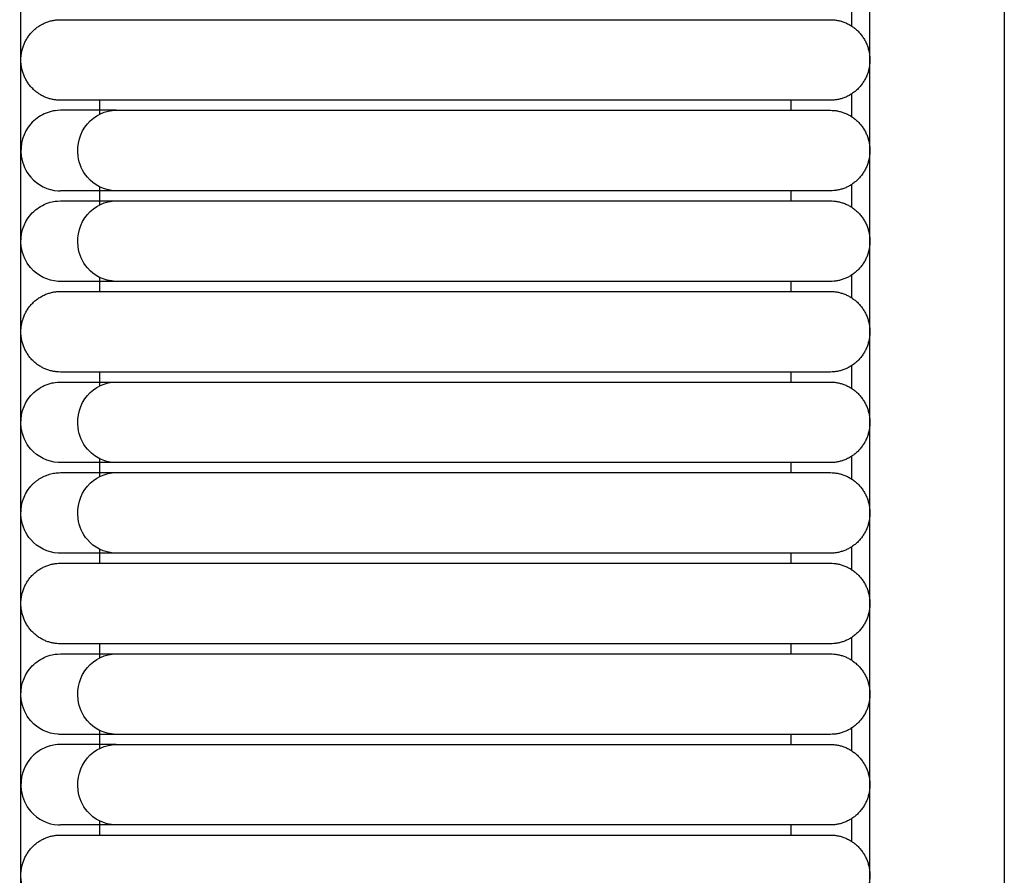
# Model space of a CAD drawing. Header units: millimetres. Extents: x -31695 to -19845, y -5614 to 7253.
# Tile 337 of 432: x -25814 to -25764, y 4943 to 4986. Entities that reach past the tile are written whole.
import ezdxf

# ---------------------------------------------------------------- set-up
doc = ezdxf.new("R2010")
doc.units = ezdxf.units.MM
doc.layers.add('2d', color=7, linetype='Continuous', true_color=0x000000)

msp = doc.modelspace()

# ---------------------------------------------------------------- linework, layer by layer
at = {"layer": '2d', "linetype": 'Continuous', "lineweight": -3}
for points, degree in [([(-25813.959, 4677.247), (-25813.959, 5052.785), (-25813.959, 5428.322)], 2), ([(-25771.146, 4697.546), (-25771.146, 5052.785), (-25771.146, 5408.023)], 2), ([(-25764.368, 5017.84), (-25764.368, 4936.049), (-25764.368, 4854.681), (-25764.368, 4786.528)], 3), ([(-25772.072, 4987.127), (-25772.072, 4986.748), (-25772.072, 4986.369), (-25772.072, 4985.99)], 3), ([(-25797.57, 4986.304), (-25788.838, 4986.304), (-25780.107, 4986.304)], 2), ([(-25772.072, 4982.559), (-25772.072, 4982.18), (-25772.072, 4981.801), (-25772.072, 4981.422)], 3), ([(-25809.977, 4981.545), (-25809.977, 4981.895), (-25809.977, 4982.245)], 2), ([(-25780.107, 4982.245), (-25788.838, 4982.245), (-25797.57, 4982.245)], 2), ([(-25775.129, 4982.245), (-25775.129, 4981.991), (-25775.129, 4981.737)], 2), ([(-25797.57, 4981.737), (-25788.838, 4981.737), (-25780.107, 4981.737)], 2), ([(-25812.077, 4977.68), (-25812.043, 4977.679), (-25812.009, 4977.678), (-25811.974, 4977.677)], 3), ([(-25811.676, 4977.677), (-25811.864, 4977.677), (-25811.962, 4977.677), (-25811.967, 4977.678)], 3), ([(-25809.977, 4976.977), (-25809.977, 4977.423), (-25809.977, 4977.869)], 2), ([(-25780.107, 4977.677), (-25788.838, 4977.677), (-25797.57, 4977.677)], 2), ([(-25775.129, 4977.677), (-25775.129, 4977.423), (-25775.129, 4977.17)], 2), ([(-25772.072, 4977.992), (-25772.072, 4977.613), (-25772.072, 4977.234), (-25772.072, 4976.855)], 3), ([(-25797.57, 4977.17), (-25788.838, 4977.17), (-25780.107, 4977.17)], 2), ([(-25809.977, 4972.602), (-25809.977, 4972.952), (-25809.977, 4973.302)], 2), ([(-25772.072, 4973.425), (-25772.072, 4973.046), (-25772.072, 4972.667), (-25772.072, 4972.288)], 3), ([(-25811.974, 4973.11), (-25812.009, 4973.111), (-25812.043, 4973.112), (-25812.077, 4973.113)], 3), ([(-25811.676, 4973.11), (-25811.864, 4973.11), (-25811.962, 4973.11), (-25811.967, 4973.11)], 3), ([(-25797.57, 4973.11), (-25798.436, 4973.11), (-25799.306, 4973.11), (-25800.158, 4973.11)], 3), ([(-25780.107, 4973.11), (-25788.838, 4973.11), (-25797.57, 4973.11)], 2), ([(-25775.129, 4973.11), (-25775.129, 4972.856), (-25775.129, 4972.602)], 2), ([(-25797.57, 4972.602), (-25788.838, 4972.602), (-25780.107, 4972.602)], 2), ([(-25772.072, 4968.857), (-25772.072, 4968.478), (-25772.072, 4968.099), (-25772.072, 4967.72)], 3), ([(-25809.977, 4967.842), (-25809.977, 4968.192), (-25809.977, 4968.542)], 2), ([(-25780.107, 4968.542), (-25788.838, 4968.542), (-25797.57, 4968.542)], 2), ([(-25775.129, 4968.542), (-25775.129, 4968.289), (-25775.129, 4968.035)], 2), ([(-25797.57, 4968.035), (-25788.838, 4968.035), (-25780.107, 4968.035)], 2), ([(-25772.072, 4964.29), (-25772.072, 4963.911), (-25772.072, 4963.532), (-25772.072, 4963.153)], 3), ([(-25811.974, 4963.975), (-25812.009, 4963.976), (-25812.043, 4963.977), (-25812.077, 4963.978)], 3), ([(-25811.676, 4963.975), (-25811.864, 4963.975), (-25811.962, 4963.975), (-25811.967, 4963.976)], 3), ([(-25809.977, 4963.275), (-25809.977, 4963.721), (-25809.977, 4964.167)], 2), ([(-25797.57, 4963.975), (-25798.436, 4963.975), (-25799.306, 4963.975), (-25800.158, 4963.975)], 3), ([(-25780.107, 4963.975), (-25788.838, 4963.975), (-25797.57, 4963.975)], 2), ([(-25775.129, 4963.975), (-25775.129, 4963.721), (-25775.129, 4963.468)], 2), ([(-25813.029, 4963.153), (-25812.989, 4963.177), (-25812.948, 4963.201), (-25812.908, 4963.225)], 3), ([(-25812.908, 4963.225), (-25812.866, 4963.245), (-25812.824, 4963.266), (-25812.782, 4963.287)], 3), ([(-25812.782, 4963.287), (-25812.739, 4963.305), (-25812.696, 4963.323), (-25812.653, 4963.341)], 3), ([(-25812.653, 4963.341), (-25812.609, 4963.356), (-25812.564, 4963.371), (-25812.52, 4963.386)], 3), ([(-25812.52, 4963.386), (-25812.475, 4963.398), (-25812.43, 4963.41), (-25812.385, 4963.421)], 3), ([(-25812.385, 4963.421), (-25812.339, 4963.43), (-25812.293, 4963.438), (-25812.247, 4963.447)], 3), ([(-25812.247, 4963.447), (-25812.201, 4963.452), (-25812.154, 4963.457), (-25812.108, 4963.462)], 3), ([(-25812.108, 4963.462), (-25812.061, 4963.464), (-25812.015, 4963.466), (-25811.968, 4963.468)], 3), ([(-25797.57, 4963.468), (-25788.838, 4963.468), (-25780.107, 4963.468)], 2), ([(-25813.456, 4962.787), (-25813.424, 4962.821), (-25813.391, 4962.856), (-25813.359, 4962.89)], 3), ([(-25813.359, 4962.89), (-25813.324, 4962.922), (-25813.29, 4962.954), (-25813.255, 4962.986)], 3), ([(-25813.255, 4962.986), (-25813.219, 4963.015), (-25813.182, 4963.044), (-25813.145, 4963.073)], 3), ([(-25813.145, 4963.073), (-25813.106, 4963.1), (-25813.068, 4963.127), (-25813.029, 4963.153)], 3), ([(-25772.072, 4959.723), (-25772.072, 4959.344), (-25772.072, 4958.964), (-25772.072, 4958.585)], 3), ([(-25811.974, 4959.408), (-25812.009, 4959.409), (-25812.043, 4959.41), (-25812.077, 4959.411)], 3), ([(-25811.676, 4959.408), (-25811.864, 4959.408), (-25811.962, 4959.408), (-25811.967, 4959.408)], 3), ([(-25809.977, 4958.9), (-25809.977, 4959.25), (-25809.977, 4959.6)], 2), ([(-25797.57, 4959.408), (-25798.436, 4959.408), (-25799.306, 4959.408), (-25800.158, 4959.408)], 3), ([(-25780.107, 4959.408), (-25788.838, 4959.408), (-25797.57, 4959.408)], 2), ([(-25775.129, 4959.408), (-25775.129, 4959.154), (-25775.129, 4958.9)], 2), ([(-25797.57, 4958.9), (-25788.838, 4958.9), (-25780.107, 4958.9)], 2), ([(-25809.977, 4954.14), (-25809.977, 4954.49), (-25809.977, 4954.84)], 2), ([(-25780.107, 4954.84), (-25788.838, 4954.84), (-25797.57, 4954.84)], 2), ([(-25775.129, 4954.84), (-25775.129, 4954.587), (-25775.129, 4954.333)], 2), ([(-25772.072, 4955.155), (-25772.072, 4954.776), (-25772.072, 4954.397), (-25772.072, 4954.018)], 3), ([(-25797.57, 4954.333), (-25788.838, 4954.333), (-25780.107, 4954.333)], 2), ([(-25809.977, 4949.573), (-25809.977, 4950.019), (-25809.977, 4950.465)], 2), ([(-25772.072, 4950.588), (-25772.072, 4950.209), (-25772.072, 4949.83), (-25772.072, 4949.451)], 3), ([(-25811.974, 4950.273), (-25812.009, 4950.274), (-25812.043, 4950.275), (-25812.077, 4950.276)], 3), ([(-25811.676, 4950.273), (-25811.864, 4950.273), (-25811.962, 4950.273), (-25811.967, 4950.273)], 3), ([(-25797.57, 4950.273), (-25798.436, 4950.273), (-25799.306, 4950.273), (-25800.158, 4950.273)], 3), ([(-25780.107, 4950.273), (-25788.838, 4950.273), (-25797.57, 4950.273)], 2), ([(-25775.129, 4950.273), (-25775.129, 4950.019), (-25775.129, 4949.766)], 2), ([(-25797.57, 4949.766), (-25788.838, 4949.766), (-25780.107, 4949.766)], 2), ([(-25809.977, 4945.198), (-25809.977, 4945.548), (-25809.977, 4945.898)], 2), ([(-25772.072, 4946.021), (-25772.072, 4945.641), (-25772.072, 4945.262), (-25772.072, 4944.883)], 3), ([(-25812.077, 4945.709), (-25812.043, 4945.708), (-25812.009, 4945.707), (-25811.974, 4945.706)], 3), ([(-25811.676, 4945.706), (-25811.864, 4945.706), (-25811.962, 4945.706), (-25811.967, 4945.706)], 3), ([(-25797.57, 4945.706), (-25799.174, 4945.706), (-25800.791, 4945.706), (-25802.283, 4945.706)], 3), ([(-25780.107, 4945.706), (-25788.838, 4945.706), (-25797.57, 4945.706)], 2), ([(-25775.129, 4945.706), (-25775.129, 4945.452), (-25775.129, 4945.198)], 2), ([(-25797.57, 4945.198), (-25788.838, 4945.198), (-25780.107, 4945.198)], 2)]:
    msp.add_open_spline(points, degree=degree, dxfattribs=at)
for points, weights in [([(-25813.959, 4984.274), (-25813.959, 4986.304), (-25811.968, 4986.304)], [0.999999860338, 0.707106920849, 0.999999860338]), ([(-25811.968, 4986.304), (-25811.968, 4986.304), (-25809.161, 4986.304)], [0.999999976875, 0.951503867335, 0.919067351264]), ([(-25773.137, 4986.304), (-25771.146, 4986.304), (-25771.146, 4984.274)], [0.999999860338, 0.707106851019, 1]), ([(-25811.968, 4982.245), (-25813.959, 4982.245), (-25813.959, 4984.274)], [1, 0.707106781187, 1]), ([(-25771.146, 4984.274), (-25771.146, 4982.245), (-25773.137, 4982.245)], [1, 0.707106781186, 1]), ([(-25809.161, 4982.245), (-25811.968, 4982.245), (-25811.968, 4982.245)], [0.919067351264, 0.951503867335, 0.999999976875]), ([(-25773.137, 4981.737), (-25771.146, 4981.737), (-25771.146, 4979.707)], [0.999999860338, 0.707106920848, 0.999999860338]), ([(-25771.146, 4979.707), (-25771.146, 4977.677), (-25773.137, 4977.677)], [0.999999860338, 0.707106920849, 0.999999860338]), ([(-25773.137, 4977.17), (-25771.146, 4977.17), (-25771.146, 4975.14)], [0.999999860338, 0.707106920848, 0.999999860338]), ([(-25771.146, 4975.14), (-25771.146, 4973.11), (-25773.137, 4973.11)], [0.999999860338, 0.707106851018, 1]), ([(-25813.959, 4970.572), (-25813.959, 4972.602), (-25811.968, 4972.602)], [0.999999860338, 0.707106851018, 1]), ([(-25811.968, 4972.602), (-25811.968, 4972.602), (-25809.161, 4972.602)], [0.999999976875, 0.951503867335, 0.919067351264]), ([(-25773.137, 4972.602), (-25771.146, 4972.602), (-25771.146, 4970.572)], [1, 0.707106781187, 1]), ([(-25811.968, 4968.542), (-25813.959, 4968.542), (-25813.959, 4970.572)], [0.999999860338, 0.707106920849, 0.999999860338]), ([(-25771.146, 4970.572), (-25771.146, 4968.542), (-25773.137, 4968.542)], [1, 0.707106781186, 1]), ([(-25809.161, 4968.542), (-25811.968, 4968.542), (-25811.968, 4968.542)], [0.919067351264, 0.951503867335, 0.999999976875]), ([(-25773.137, 4968.035), (-25771.146, 4968.035), (-25771.146, 4966.005)], [0.999999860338, 0.707106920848, 0.999999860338]), ([(-25771.146, 4966.005), (-25771.146, 4963.975), (-25773.137, 4963.975)], [0.999999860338, 0.707106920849, 0.999999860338]), ([(-25773.137, 4963.468), (-25771.146, 4963.468), (-25771.146, 4961.438)], [0.999999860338, 0.707106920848, 0.999999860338]), ([(-25771.146, 4961.438), (-25771.146, 4959.408), (-25773.137, 4959.408)], [0.999999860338, 0.707106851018, 1]), ([(-25813.959, 4956.87), (-25813.959, 4958.9), (-25811.968, 4958.9)], [0.999999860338, 0.707106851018, 1]), ([(-25811.968, 4958.9), (-25811.968, 4958.9), (-25809.161, 4958.9)], [1, 0.951503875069, 0.919067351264]), ([(-25773.137, 4958.9), (-25771.146, 4958.9), (-25771.146, 4956.87)], [1, 0.707106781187, 1]), ([(-25811.968, 4954.84), (-25813.959, 4954.84), (-25813.959, 4956.87)], [1, 0.707106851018, 0.999999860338]), ([(-25771.146, 4956.87), (-25771.146, 4954.84), (-25773.137, 4954.84)], [1, 0.707106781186, 1]), ([(-25809.161, 4954.84), (-25811.968, 4954.84), (-25811.968, 4954.84)], [0.919067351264, 0.951503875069, 1]), ([(-25773.137, 4954.333), (-25771.146, 4954.333), (-25771.146, 4952.303)], [0.999999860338, 0.707106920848, 0.999999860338]), ([(-25771.146, 4952.303), (-25771.146, 4950.273), (-25773.137, 4950.273)], [0.999999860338, 0.707106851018, 1]), ([(-25773.137, 4949.766), (-25771.146, 4949.766), (-25771.146, 4947.736)], [1, 0.707106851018, 0.999999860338]), ([(-25813.959, 4943.168), (-25813.959, 4945.198), (-25811.968, 4945.198)], [0.999999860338, 0.707106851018, 1]), ([(-25811.968, 4945.198), (-25811.968, 4945.198), (-25809.161, 4945.198)], [1, 0.951503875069, 0.919067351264]), ([(-25773.137, 4945.198), (-25771.146, 4945.198), (-25771.146, 4943.168)], [1, 0.707106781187, 1]), ([(-25811.968, 4941.138), (-25813.959, 4941.138), (-25813.959, 4943.168)], [0.999999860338, 0.707106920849, 0.999999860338]), ([(-25771.146, 4943.168), (-25771.146, 4941.138), (-25773.137, 4941.138)], [1, 0.707106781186, 1])]:
    msp.add_rational_spline(points, weights, degree=2, dxfattribs=at)
for points, weights, knots in [([(-25809.161, 4986.304), (-25808.359, 4986.304), (-25806.018, 4986.304), (-25802.519, 4986.304), (-25797.57, 4986.304)], [0.919067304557, 0.853553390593, 0.853553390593, 0.853553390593, 1], [11.328464, 11.328464, 11.328464, 11.993374, 11.993374, 12.987487, 12.987487, 12.987487]), ([(-25780.107, 4986.304), (-25777.22, 4986.304), (-25775.179, 4986.304), (-25773.137, 4986.304), (-25773.137, 4986.304)], [1, 0.853553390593, 0.853553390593, 0.853553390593, 1], [14.741392, 14.741392, 14.741392, 15.321291, 15.321291, 15.90119, 15.90119, 15.90119]), ([(-25797.57, 4982.245), (-25802.519, 4982.245), (-25806.018, 4982.245), (-25808.359, 4982.245), (-25809.161, 4982.245)], [1, 0.853553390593, 0.853553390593, 0.853553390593, 0.919067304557], [2.599544, 2.599544, 2.599544, 3.593657, 3.593657, 4.258566, 4.258566, 4.258566]), ([(-25773.137, 4982.245), (-25773.137, 4982.245), (-25775.179, 4982.245), (-25777.22, 4982.245), (-25780.107, 4982.245)], [1, 0.853553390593, 0.853553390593, 0.853553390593, 1], [-0.314159, -0.314159, -0.314159, 0.26574, 0.26574, 0.845639, 0.845639, 0.845639]), ([(-25780.107, 4981.737), (-25777.22, 4981.737), (-25775.179, 4981.737), (-25773.137, 4981.737), (-25773.137, 4981.737)], [1, 0.853553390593, 0.853553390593, 0.853553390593, 1], [5.598928, 5.598928, 5.598928, 6.178827, 6.178827, 6.758726, 6.758726, 6.758726]), ([(-25773.137, 4977.677), (-25773.137, 4977.677), (-25775.179, 4977.677), (-25777.22, 4977.677), (-25780.107, 4977.677)], [0.999999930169, 0.853553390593, 0.853553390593, 0.853553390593, 1], [8.643682, 8.643682, 8.643682, 9.223581, 9.223581, 9.80348, 9.80348, 9.80348]), ([(-25780.107, 4977.17), (-25777.22, 4977.17), (-25775.179, 4977.17), (-25773.137, 4977.17), (-25773.137, 4977.17)], [1, 0.853553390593, 0.853553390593, 0.853553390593, 1], [19.599792, 19.599792, 19.599792, 20.179691, 20.179691, 20.75959, 20.75959, 20.75959]), ([(-25773.137, 4973.11), (-25773.137, 4973.11), (-25775.179, 4973.11), (-25777.22, 4973.11), (-25780.107, 4973.11)], [1, 0.853553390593, 0.853553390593, 0.853553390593, 1], [22.644545, 22.644545, 22.644545, 23.224444, 23.224444, 23.804343, 23.804343, 23.804343]), ([(-25809.161, 4972.602), (-25808.359, 4972.602), (-25806.018, 4972.602), (-25802.519, 4972.602), (-25797.57, 4972.602)], [0.919067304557, 0.853553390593, 0.853553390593, 0.853553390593, 1], [11.328464, 11.328464, 11.328464, 11.993374, 11.993374, 12.987487, 12.987487, 12.987487]), ([(-25780.107, 4972.602), (-25777.22, 4972.602), (-25775.179, 4972.602), (-25773.137, 4972.602), (-25773.137, 4972.602)], [1, 0.853553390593, 0.853553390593, 0.853553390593, 1], [14.741392, 14.741392, 14.741392, 15.321291, 15.321291, 15.90119, 15.90119, 15.90119]), ([(-25797.57, 4968.542), (-25802.519, 4968.542), (-25806.018, 4968.542), (-25808.359, 4968.542), (-25809.161, 4968.542)], [1, 0.853553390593, 0.853553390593, 0.853553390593, 0.919067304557], [20.699849, 20.699849, 20.699849, 21.693962, 21.693962, 22.358871, 22.358871, 22.358871]), ([(-25773.137, 4968.542), (-25773.137, 4968.542), (-25775.179, 4968.542), (-25777.22, 4968.542), (-25780.107, 4968.542)], [0.999999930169, 0.853553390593, 0.853553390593, 0.853553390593, 0.999999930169], [17.786146, 17.786146, 17.786146, 18.366045, 18.366045, 18.945944, 18.945944, 18.945944]), ([(-25780.107, 4968.035), (-25777.22, 4968.035), (-25775.179, 4968.035), (-25773.137, 4968.035), (-25773.137, 4968.035)], [1, 0.853553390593, 0.853553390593, 0.853553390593, 1], [19.599792, 19.599792, 19.599792, 20.179691, 20.179691, 20.75959, 20.75959, 20.75959]), ([(-25773.137, 4963.975), (-25773.137, 4963.975), (-25775.179, 4963.975), (-25777.22, 4963.975), (-25780.107, 4963.975)], [0.999999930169, 0.853553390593, 0.853553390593, 0.853553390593, 1], [22.644545, 22.644545, 22.644545, 23.224444, 23.224444, 23.804343, 23.804343, 23.804343]), ([(-25780.107, 4963.468), (-25777.22, 4963.468), (-25775.179, 4963.468), (-25773.137, 4963.468), (-25773.137, 4963.468)], [1, 0.853553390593, 0.853553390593, 0.853553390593, 1], [31.430453, 31.430453, 31.430453, 32.010352, 32.010352, 32.590251, 32.590251, 32.590251]), ([(-25773.137, 4959.408), (-25773.137, 4959.408), (-25775.179, 4959.408), (-25777.22, 4959.408), (-25780.107, 4959.408)], [1, 0.853553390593, 0.853553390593, 0.853553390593, 1], [34.475206, 34.475206, 34.475206, 35.055105, 35.055105, 35.635004, 35.635004, 35.635004]), ([(-25809.161, 4958.9), (-25808.359, 4958.9), (-25806.018, 4958.9), (-25802.519, 4958.9), (-25797.57, 4958.9)], [0.919067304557, 0.853553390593, 0.853553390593, 0.853553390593, 1], [11.328464, 11.328464, 11.328464, 11.993374, 11.993374, 12.987487, 12.987487, 12.987487]), ([(-25780.107, 4958.9), (-25777.22, 4958.9), (-25775.179, 4958.9), (-25773.137, 4958.9), (-25773.137, 4958.9)], [1, 0.853553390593, 0.853553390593, 0.853553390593, 1], [14.741392, 14.741392, 14.741392, 15.321291, 15.321291, 15.90119, 15.90119, 15.90119]), ([(-25797.57, 4954.84), (-25802.519, 4954.84), (-25806.018, 4954.84), (-25808.359, 4954.84), (-25809.161, 4954.84)], [1, 0.853553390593, 0.853553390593, 0.853553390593, 0.919067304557], [20.699849, 20.699849, 20.699849, 21.693962, 21.693962, 22.358871, 22.358871, 22.358871]), ([(-25773.137, 4954.84), (-25773.137, 4954.84), (-25775.179, 4954.84), (-25777.22, 4954.84), (-25780.107, 4954.84)], [0.999999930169, 0.853553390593, 0.853553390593, 0.853553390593, 1], [17.786146, 17.786146, 17.786146, 18.366045, 18.366045, 18.945944, 18.945944, 18.945944]), ([(-25780.107, 4954.333), (-25777.22, 4954.333), (-25775.179, 4954.333), (-25773.137, 4954.333), (-25773.137, 4954.333)], [1, 0.853553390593, 0.853553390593, 0.853553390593, 1], [19.599792, 19.599792, 19.599792, 20.179691, 20.179691, 20.75959, 20.75959, 20.75959]), ([(-25773.137, 4950.273), (-25773.137, 4950.273), (-25775.179, 4950.273), (-25777.22, 4950.273), (-25780.107, 4950.273)], [1, 0.853553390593, 0.853553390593, 0.853553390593, 1], [22.644545, 22.644545, 22.644545, 23.224444, 23.224444, 23.804343, 23.804343, 23.804343]), ([(-25780.107, 4949.766), (-25777.22, 4949.766), (-25775.179, 4949.766), (-25773.137, 4949.766), (-25773.137, 4949.766)], [0.999999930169, 0.853553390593, 0.853553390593, 0.853553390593, 0.999999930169], [3.998405, 3.998405, 3.998405, 4.578304, 4.578304, 5.158203, 5.158203, 5.158203]), ([(-25771.146, 4947.736), (-25771.146, 4946.895), (-25771.729, 4946.3), (-25772.312, 4945.706), (-25773.137, 4945.706)], [1, 0.853553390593, 0.853553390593, 0.853553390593, 1], [6.7289997, 6.7289997, 6.7289997, 6.8946851, 6.8946851, 7.0603706, 7.0603706, 7.0603706]), ([(-25773.137, 4945.706), (-25773.137, 4945.706), (-25775.179, 4945.706), (-25777.22, 4945.706), (-25780.107, 4945.706)], [1, 0.853553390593, 0.853553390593, 0.853553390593, 1], [7.060371, 7.060371, 7.060371, 7.64027, 7.64027, 8.220169, 8.220169, 8.220169]), ([(-25809.161, 4945.198), (-25808.359, 4945.198), (-25806.018, 4945.198), (-25802.519, 4945.198), (-25797.57, 4945.198)], [0.919067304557, 0.853553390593, 0.853553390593, 0.853553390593, 1], [11.328464, 11.328464, 11.328464, 11.993374, 11.993374, 12.987487, 12.987487, 12.987487]), ([(-25780.107, 4945.198), (-25777.22, 4945.198), (-25775.179, 4945.198), (-25773.137, 4945.198), (-25773.137, 4945.198)], [1, 0.853553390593, 0.853553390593, 0.853553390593, 1], [14.741392, 14.741392, 14.741392, 15.321291, 15.321291, 15.90119, 15.90119, 15.90119])]:
    msp.add_rational_spline(points, weights, degree=2, knots=knots, dxfattribs=at)
for points, knots in [([(-25811.968, 4981.737), (-25812.201, 4981.725), (-25812.293, 4981.711), (-25812.521, 4981.66), (-25812.655, 4981.615), (-25813.038, 4981.44), (-25813.27, 4981.27), (-25813.456, 4981.057), (-25813.837, 4980.62), (-25814.019, 4980.009), (-25813.941, 4979.429), (-25813.887, 4979.035), (-25813.717, 4978.658), (-25813.458, 4978.36), (-25813.11, 4977.96), (-25812.601, 4977.709), (-25812.077, 4977.68)], [2.3144621, 2.3144621, 2.3144621, 2.3144621, 2.3522373, 2.3522373, 2.4089536, 2.4089536, 2.5224317, 2.5224317, 2.5224317, 2.7598838, 2.7598838, 2.7598838, 2.9189031, 2.9189031, 2.9189031, 3.135064, 3.135064, 3.135064, 3.135064]), ([(-25809.161, 4981.737), (-25809.844, 4981.737), (-25810.402, 4981.737), (-25810.835, 4981.737), (-25811.204, 4981.737), (-25811.481, 4981.737), (-25811.669, 4981.737), (-25811.857, 4981.737), (-25811.954, 4981.737), (-25811.968, 4981.737)], [0, 0, 0, 0, 0.864998, 0.864998, 0.864998, 1.595029, 1.595029, 1.595029, 2.314462, 2.314462, 2.314462, 2.314462]), ([(-25809.169, 4977.677), (-25809.775, 4977.709), (-25810.269, 4977.96), (-25810.607, 4978.36), (-25810.858, 4978.658), (-25811.023, 4979.035), (-25811.075, 4979.429), (-25811.151, 4980.009), (-25810.975, 4980.62), (-25810.605, 4981.057), (-25810.244, 4981.483), (-25809.705, 4981.737), (-25809.161, 4981.737)], [1.6012688, 1.6012688, 1.6012688, 1.6012688, 1.7660611, 1.7660611, 1.7660611, 1.887291, 1.887291, 1.887291, 2.0683148, 2.0683148, 2.0683148, 2.2447259, 2.2447259, 2.2447259, 2.2447259]), ([(-25809.161, 4981.737), (-25809.014, 4981.737), (-25808.823, 4981.737), (-25808.591, 4981.737), (-25807.988, 4981.737), (-25807.125, 4981.737), (-25806.134, 4981.737), (-25805.082, 4981.737), (-25803.775, 4981.737), (-25802.28, 4981.737), (-25800.789, 4981.737), (-25799.173, 4981.737), (-25797.57, 4981.737)], [2.244726, 2.244726, 2.244726, 2.244726, 2.426888, 2.426888, 2.426888, 2.879715, 2.879715, 2.879715, 3.355409, 3.355409, 3.355409, 3.845023, 3.845023, 3.845023, 3.845023]), ([(-25809.169, 4977.677), (-25809.851, 4977.677), (-25810.41, 4977.677), (-25810.843, 4977.677), (-25811.211, 4977.677), (-25811.489, 4977.677), (-25811.676, 4977.677)], [0, 0, 0, 0, 0.882578, 0.882578, 0.882578, 1.627446, 1.627446, 1.627446, 1.627446]), ([(-25797.57, 4977.677), (-25799.174, 4977.677), (-25800.791, 4977.677), (-25802.283, 4977.677), (-25803.779, 4977.677), (-25805.086, 4977.677), (-25806.139, 4977.677), (-25807.131, 4977.677), (-25807.994, 4977.677), (-25808.598, 4977.677), (-25808.83, 4977.677), (-25809.021, 4977.677), (-25809.169, 4977.677)], [0, 0, 0, 0, 0.489921, 0.489921, 0.489921, 0.9659, 0.9659, 0.9659, 1.418992, 1.418992, 1.418992, 1.601269, 1.601269, 1.601269, 1.601269]), ([(-25812.077, 4973.113), (-25812.601, 4973.142), (-25813.11, 4973.393), (-25813.458, 4973.793), (-25813.717, 4974.091), (-25813.887, 4974.468), (-25813.941, 4974.862), (-25814.019, 4975.441), (-25813.837, 4976.052), (-25813.456, 4976.489), (-25813.27, 4976.703), (-25813.038, 4976.873), (-25812.655, 4977.048), (-25812.521, 4977.093), (-25812.293, 4977.144), (-25812.201, 4977.158), (-25811.968, 4977.17)], [13.4536647, 13.4536647, 13.4536647, 13.4536647, 13.6698231, 13.6698231, 13.6698231, 13.8288406, 13.8288406, 13.8288406, 14.0662899, 14.0662899, 14.0662899, 14.1797667, 14.1797667, 14.2364823, 14.2364823, 14.2742571, 14.2742571, 14.2742571, 14.2742571]), ([(-25811.968, 4977.17), (-25811.954, 4977.17), (-25811.857, 4977.17), (-25811.669, 4977.17), (-25811.481, 4977.17), (-25811.204, 4977.17), (-25810.835, 4977.17), (-25810.402, 4977.17), (-25809.844, 4977.17), (-25809.161, 4977.17)], [14.274257, 14.274257, 14.274257, 14.274257, 14.962807, 14.962807, 14.962807, 15.661498, 15.661498, 15.661498, 16.489364, 16.489364, 16.489364, 16.489364]), ([(-25809.176, 4973.11), (-25809.775, 4973.142), (-25810.269, 4973.393), (-25810.607, 4973.793), (-25810.858, 4974.091), (-25811.023, 4974.468), (-25811.075, 4974.862), (-25811.151, 4975.441), (-25810.975, 4976.052), (-25810.605, 4976.489), (-25810.244, 4976.916), (-25809.705, 4977.17), (-25809.161, 4977.17)], [0.0014909, 0.0014909, 0.0014909, 0.0014909, 0.1660925, 0.1660925, 0.1660925, 0.287182, 0.287182, 0.287182, 0.4679963, 0.4679963, 0.4679963, 0.6442032, 0.6442032, 0.6442032, 0.6442032]), ([(-25809.161, 4977.17), (-25809.014, 4977.17), (-25808.823, 4977.17), (-25808.591, 4977.17), (-25807.988, 4977.17), (-25807.125, 4977.17), (-25806.134, 4977.17), (-25805.082, 4977.17), (-25803.775, 4977.17), (-25802.28, 4977.17), (-25800.789, 4977.17), (-25799.173, 4977.17), (-25797.57, 4977.17)], [16.489364, 16.489364, 16.489364, 16.489364, 16.643777, 16.643777, 16.643777, 17.027624, 17.027624, 17.027624, 17.430856, 17.430856, 17.430856, 17.845886, 17.845886, 17.845886, 17.845886]), ([(-25809.169, 4973.11), (-25809.851, 4973.11), (-25810.41, 4973.11), (-25810.843, 4973.11), (-25811.211, 4973.11), (-25811.489, 4973.11), (-25811.676, 4973.11)], [1.601269, 1.601269, 1.601269, 1.601269, 2.483847, 2.483847, 2.483847, 3.228714, 3.228714, 3.228714, 3.228714]), ([(-25797.57, 4973.11), (-25799.174, 4973.11), (-25800.791, 4973.11), (-25802.283, 4973.11), (-25803.779, 4973.11), (-25805.086, 4973.11), (-25806.139, 4973.11), (-25807.131, 4973.11), (-25807.994, 4973.11), (-25808.598, 4973.11), (-25808.83, 4973.11), (-25809.021, 4973.11), (-25809.169, 4973.11)], [0, 0, 0, 0, 0.489921, 0.489921, 0.489921, 0.9659, 0.9659, 0.9659, 1.418993, 1.418993, 1.418993, 1.601269, 1.601269, 1.601269, 1.601269]), ([(-25812.077, 4963.978), (-25812.601, 4964.007), (-25813.11, 4964.258), (-25813.458, 4964.658), (-25813.717, 4964.956), (-25813.887, 4965.333), (-25813.941, 4965.727), (-25814.019, 4966.307), (-25813.837, 4966.917), (-25813.456, 4967.354), (-25813.27, 4967.568), (-25813.038, 4967.738), (-25812.655, 4967.913), (-25812.521, 4967.958), (-25812.293, 4968.009), (-25812.201, 4968.023), (-25811.968, 4968.035)], [13.4536647, 13.4536647, 13.4536647, 13.4536647, 13.6698231, 13.6698231, 13.6698231, 13.8288406, 13.8288406, 13.8288406, 14.0662899, 14.0662899, 14.0662899, 14.1797667, 14.1797667, 14.2364823, 14.2364823, 14.2742571, 14.2742571, 14.2742571, 14.2742571]), ([(-25811.968, 4968.035), (-25811.954, 4968.035), (-25811.857, 4968.035), (-25811.669, 4968.035), (-25811.481, 4968.035), (-25811.204, 4968.035), (-25810.835, 4968.035), (-25810.402, 4968.035), (-25809.844, 4968.035), (-25809.161, 4968.035)], [14.274257, 14.274257, 14.274257, 14.274257, 14.962807, 14.962807, 14.962807, 15.661498, 15.661498, 15.661498, 16.489364, 16.489364, 16.489364, 16.489364]), ([(-25809.977, 4964.167), (-25810.216, 4964.284), (-25810.432, 4964.451), (-25810.607, 4964.658), (-25810.858, 4964.956), (-25811.023, 4965.333), (-25811.075, 4965.727), (-25811.151, 4966.307), (-25810.975, 4966.917), (-25810.605, 4967.354), (-25810.244, 4967.781), (-25809.705, 4968.035), (-25809.161, 4968.035)], [40.5218625, 40.5218625, 40.5218625, 40.5218625, 40.6057652, 40.6057652, 40.6057652, 40.7250837, 40.7250837, 40.7250837, 40.9032534, 40.9032534, 40.9032534, 41.0768832, 41.0768832, 41.0768832, 41.0768832]), ([(-25809.161, 4968.035), (-25809.014, 4968.035), (-25808.823, 4968.035), (-25808.591, 4968.035), (-25807.988, 4968.035), (-25807.125, 4968.035), (-25806.134, 4968.035), (-25805.082, 4968.035), (-25803.775, 4968.035), (-25802.28, 4968.035), (-25800.789, 4968.035), (-25799.173, 4968.035), (-25797.57, 4968.035)], [16.489364, 16.489364, 16.489364, 16.489364, 16.643777, 16.643777, 16.643777, 17.027624, 17.027624, 17.027624, 17.430856, 17.430856, 17.430856, 17.845886, 17.845886, 17.845886, 17.845886]), ([(-25809.169, 4963.975), (-25809.851, 4963.975), (-25810.41, 4963.975), (-25810.843, 4963.975), (-25811.211, 4963.975), (-25811.489, 4963.975), (-25811.676, 4963.975)], [0, 0, 0, 0, 0.882578, 0.882578, 0.882578, 1.627446, 1.627446, 1.627446, 1.627446]), ([(-25809.169, 4963.975), (-25809.201, 4963.975), (-25809.234, 4963.976), (-25809.267, 4963.978), (-25809.512, 4963.992), (-25809.754, 4964.058), (-25809.977, 4964.167)], [1.60126877, 1.60126877, 1.60126877, 1.60126877, 1.61141389, 1.61141389, 1.61141389, 1.6896998, 1.6896998, 1.6896998, 1.6896998]), ([(-25797.57, 4963.975), (-25799.174, 4963.975), (-25800.791, 4963.975), (-25802.283, 4963.975), (-25803.779, 4963.975), (-25805.086, 4963.975), (-25806.139, 4963.975), (-25807.131, 4963.975), (-25807.994, 4963.975), (-25808.598, 4963.975), (-25808.83, 4963.975), (-25809.021, 4963.975), (-25809.169, 4963.975)], [0, 0, 0, 0, 0.489921, 0.489921, 0.489921, 0.9659, 0.9659, 0.9659, 1.418992, 1.418992, 1.418992, 1.601269, 1.601269, 1.601269, 1.601269]), ([(-25811.968, 4963.468), (-25811.954, 4963.468), (-25811.857, 4963.468), (-25811.669, 4963.468), (-25811.481, 4963.468), (-25811.204, 4963.468), (-25810.835, 4963.468), (-25810.402, 4963.468), (-25809.844, 4963.468), (-25809.161, 4963.468)], [26.104918, 26.104918, 26.104918, 26.104918, 26.793468, 26.793468, 26.793468, 27.492159, 27.492159, 27.492159, 28.320025, 28.320025, 28.320025, 28.320025]), ([(-25809.176, 4959.408), (-25809.775, 4959.44), (-25810.269, 4959.69), (-25810.607, 4960.091), (-25810.858, 4960.389), (-25811.023, 4960.766), (-25811.075, 4961.16), (-25811.151, 4961.739), (-25810.975, 4962.35), (-25810.605, 4962.787), (-25810.244, 4963.214), (-25809.705, 4963.468), (-25809.161, 4963.468)], [0.0014909, 0.0014909, 0.0014909, 0.0014909, 0.1660925, 0.1660925, 0.1660925, 0.287182, 0.287182, 0.287182, 0.4679963, 0.4679963, 0.4679963, 0.6442032, 0.6442032, 0.6442032, 0.6442032]), ([(-25809.161, 4963.468), (-25809.014, 4963.468), (-25808.823, 4963.468), (-25808.591, 4963.468), (-25807.988, 4963.468), (-25807.125, 4963.468), (-25806.134, 4963.468), (-25805.082, 4963.468), (-25803.775, 4963.468), (-25802.28, 4963.468), (-25800.789, 4963.468), (-25799.173, 4963.468), (-25797.57, 4963.468)], [28.320025, 28.320025, 28.320025, 28.320025, 28.474438, 28.474438, 28.474438, 28.858285, 28.858285, 28.858285, 29.261517, 29.261517, 29.261517, 29.676547, 29.676547, 29.676547, 29.676547]), ([(-25812.077, 4959.411), (-25812.601, 4959.44), (-25813.11, 4959.69), (-25813.458, 4960.091), (-25813.717, 4960.389), (-25813.887, 4960.766), (-25813.941, 4961.16), (-25814.019, 4961.739), (-25813.837, 4962.35), (-25813.456, 4962.787)], [13.1599027, 13.1599027, 13.1599027, 13.1599027, 13.3284147, 13.3284147, 13.3284147, 13.4523809, 13.4523809, 13.4523809, 13.6374907, 13.6374907, 13.6374907, 13.6374907]), ([(-25809.169, 4959.408), (-25809.851, 4959.408), (-25810.41, 4959.408), (-25810.843, 4959.408), (-25811.211, 4959.408), (-25811.489, 4959.408), (-25811.676, 4959.408)], [1.601269, 1.601269, 1.601269, 1.601269, 2.483847, 2.483847, 2.483847, 3.228714, 3.228714, 3.228714, 3.228714]), ([(-25797.57, 4959.408), (-25799.174, 4959.408), (-25800.791, 4959.408), (-25802.283, 4959.408), (-25803.779, 4959.408), (-25805.086, 4959.408), (-25806.139, 4959.408), (-25807.131, 4959.408), (-25807.994, 4959.408), (-25808.598, 4959.408), (-25808.83, 4959.408), (-25809.021, 4959.408), (-25809.169, 4959.408)], [0, 0, 0, 0, 0.489921, 0.489921, 0.489921, 0.9659, 0.9659, 0.9659, 1.418993, 1.418993, 1.418993, 1.601269, 1.601269, 1.601269, 1.601269]), ([(-25812.077, 4950.276), (-25812.601, 4950.305), (-25813.11, 4950.556), (-25813.458, 4950.956), (-25813.717, 4951.254), (-25813.887, 4951.631), (-25813.941, 4952.025), (-25814.019, 4952.605), (-25813.837, 4953.215), (-25813.456, 4953.652), (-25813.27, 4953.866), (-25813.038, 4954.036), (-25812.655, 4954.211), (-25812.521, 4954.256), (-25812.293, 4954.307), (-25812.201, 4954.321), (-25811.968, 4954.333)], [13.4536647, 13.4536647, 13.4536647, 13.4536647, 13.6698231, 13.6698231, 13.6698231, 13.8288406, 13.8288406, 13.8288406, 14.0662899, 14.0662899, 14.0662899, 14.1797667, 14.1797667, 14.2364823, 14.2364823, 14.2742571, 14.2742571, 14.2742571, 14.2742571]), ([(-25811.968, 4954.333), (-25811.954, 4954.333), (-25811.857, 4954.333), (-25811.669, 4954.333), (-25811.481, 4954.333), (-25811.204, 4954.333), (-25810.835, 4954.333), (-25810.402, 4954.333), (-25809.844, 4954.333), (-25809.161, 4954.333)], [14.274257, 14.274257, 14.274257, 14.274257, 14.962807, 14.962807, 14.962807, 15.661498, 15.661498, 15.661498, 16.489364, 16.489364, 16.489364, 16.489364]), ([(-25809.176, 4950.273), (-25809.775, 4950.305), (-25810.269, 4950.556), (-25810.607, 4950.956), (-25810.858, 4951.254), (-25811.023, 4951.631), (-25811.075, 4952.025), (-25811.151, 4952.605), (-25810.975, 4953.215), (-25810.605, 4953.652), (-25810.244, 4954.079), (-25809.705, 4954.333), (-25809.161, 4954.333)], [0.0014909, 0.0014909, 0.0014909, 0.0014909, 0.1660925, 0.1660925, 0.1660925, 0.287182, 0.287182, 0.287182, 0.4679963, 0.4679963, 0.4679963, 0.6442032, 0.6442032, 0.6442032, 0.6442032]), ([(-25809.161, 4954.333), (-25809.014, 4954.333), (-25808.823, 4954.333), (-25808.591, 4954.333), (-25807.988, 4954.333), (-25807.125, 4954.333), (-25806.134, 4954.333), (-25805.082, 4954.333), (-25803.775, 4954.333), (-25802.28, 4954.333), (-25800.789, 4954.333), (-25799.173, 4954.333), (-25797.57, 4954.333)], [16.489364, 16.489364, 16.489364, 16.489364, 16.643777, 16.643777, 16.643777, 17.027624, 17.027624, 17.027624, 17.430856, 17.430856, 17.430856, 17.845886, 17.845886, 17.845886, 17.845886]), ([(-25809.169, 4950.273), (-25809.851, 4950.273), (-25810.41, 4950.273), (-25810.843, 4950.273), (-25811.211, 4950.273), (-25811.489, 4950.273), (-25811.676, 4950.273)], [1.601269, 1.601269, 1.601269, 1.601269, 2.483847, 2.483847, 2.483847, 3.228714, 3.228714, 3.228714, 3.228714]), ([(-25797.57, 4950.273), (-25799.174, 4950.273), (-25800.791, 4950.273), (-25802.283, 4950.273), (-25803.779, 4950.273), (-25805.086, 4950.273), (-25806.139, 4950.273), (-25807.131, 4950.273), (-25807.994, 4950.273), (-25808.598, 4950.273), (-25808.83, 4950.273), (-25809.021, 4950.273), (-25809.169, 4950.273)], [0, 0, 0, 0, 0.489921, 0.489921, 0.489921, 0.9659, 0.9659, 0.9659, 1.418993, 1.418993, 1.418993, 1.601269, 1.601269, 1.601269, 1.601269]), ([(-25811.968, 4949.766), (-25812.201, 4949.753), (-25812.293, 4949.74), (-25812.521, 4949.689), (-25812.655, 4949.644), (-25813.038, 4949.469), (-25813.27, 4949.298), (-25813.456, 4949.085), (-25813.837, 4948.648), (-25814.019, 4948.037), (-25813.941, 4947.458), (-25813.887, 4947.063), (-25813.717, 4946.686), (-25813.458, 4946.389), (-25813.11, 4945.988), (-25812.601, 4945.738), (-25812.077, 4945.709)], [2.3144621, 2.3144621, 2.3144621, 2.3144621, 2.3520817, 2.3520817, 2.4085644, 2.4085644, 2.5215751, 2.5215751, 2.5215751, 2.7591317, 2.7591317, 2.7591317, 2.918221, 2.918221, 2.918221, 3.1344771, 3.1344771, 3.1344771, 3.1344771]), ([(-25809.161, 4949.766), (-25809.844, 4949.766), (-25810.402, 4949.766), (-25810.835, 4949.766), (-25811.204, 4949.766), (-25811.481, 4949.766), (-25811.669, 4949.766), (-25811.857, 4949.766), (-25811.954, 4949.766), (-25811.968, 4949.766)], [0, 0, 0, 0, 0.864998, 0.864998, 0.864998, 1.595029, 1.595029, 1.595029, 2.314462, 2.314462, 2.314462, 2.314462]), ([(-25809.169, 4945.706), (-25809.775, 4945.738), (-25810.269, 4945.988), (-25810.607, 4946.389), (-25810.858, 4946.686), (-25811.023, 4947.063), (-25811.075, 4947.458), (-25811.151, 4948.037), (-25810.975, 4948.648), (-25810.605, 4949.085), (-25810.244, 4949.512), (-25809.705, 4949.766), (-25809.161, 4949.766)], [0.0007461, 0.0007461, 0.0007461, 0.0007461, 0.1655384, 0.1655384, 0.1655384, 0.2867683, 0.2867683, 0.2867683, 0.4677921, 0.4677921, 0.4677921, 0.6442032, 0.6442032, 0.6442032, 0.6442032]), ([(-25809.161, 4949.766), (-25809.014, 4949.766), (-25808.823, 4949.766), (-25808.591, 4949.766), (-25807.988, 4949.766), (-25807.125, 4949.766), (-25806.134, 4949.766), (-25805.082, 4949.766), (-25803.775, 4949.766), (-25802.28, 4949.766), (-25800.789, 4949.766), (-25799.173, 4949.766), (-25797.57, 4949.766)], [0.644203, 0.644203, 0.644203, 0.644203, 0.826365, 0.826365, 0.826365, 1.279192, 1.279192, 1.279192, 1.754886, 1.754886, 1.754886, 2.2445, 2.2445, 2.2445, 2.2445]), ([(-25809.169, 4945.706), (-25809.851, 4945.706), (-25810.41, 4945.706), (-25810.843, 4945.706), (-25811.211, 4945.706), (-25811.489, 4945.706), (-25811.676, 4945.706)], [11.575343, 11.575343, 11.575343, 11.575343, 12.457921, 12.457921, 12.457921, 13.202788, 13.202788, 13.202788, 13.202788]), ([(-25802.283, 4945.706), (-25803.779, 4945.706), (-25805.086, 4945.706), (-25806.139, 4945.706), (-25807.131, 4945.706), (-25807.994, 4945.706), (-25808.598, 4945.706), (-25808.83, 4945.706), (-25809.021, 4945.706), (-25809.169, 4945.706)], [10.463995, 10.463995, 10.463995, 10.463995, 10.939974, 10.939974, 10.939974, 11.393066, 11.393066, 11.393066, 11.575343, 11.575343, 11.575343, 11.575343])]:
    msp.add_open_spline(points, degree=3, knots=knots, dxfattribs=at)

doc.saveas('drawing.dxf')
